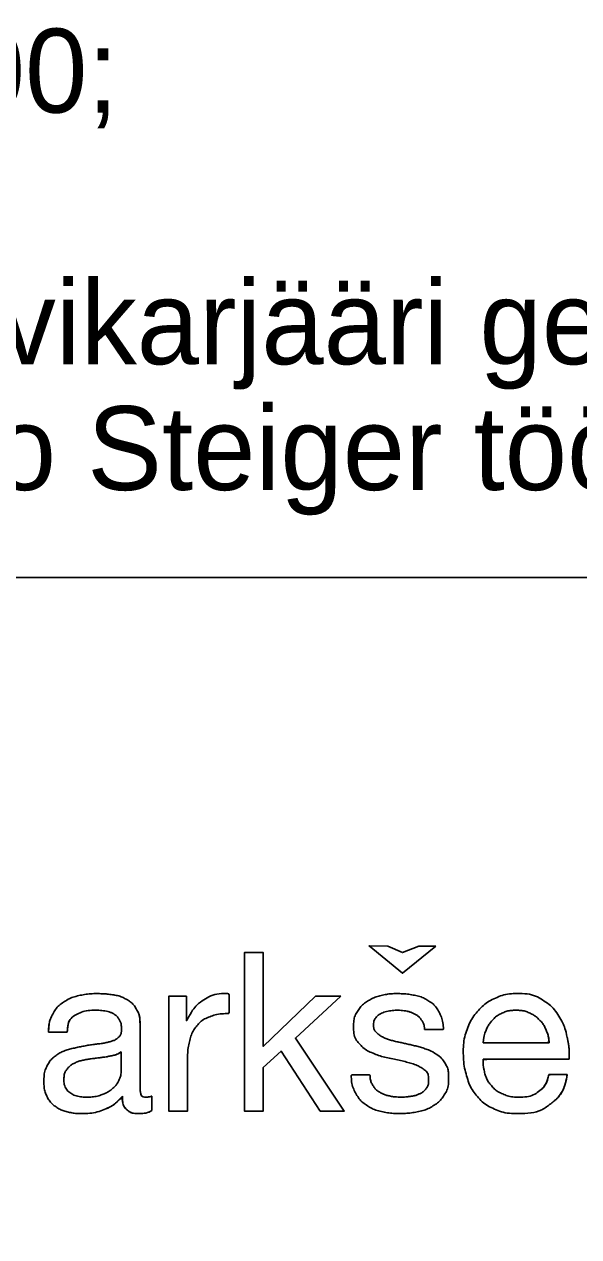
# Model space of a CAD drawing. Extents: x 509422 to 615075, y 6525431 to 6565970.
# Drawn here: x 514539.83 to 514555.71, y 6565426.96 to 6565461.66 of the extents above; entities that cross this region are included whole.
import ezdxf

# ---------------------------------------------------------------- set-up
doc = ezdxf.new("R2010")
doc.units = 0
doc.layers.add('VORMISTUS', color=7, linetype='Continuous')

msp = doc.modelspace()

# ---------------------------------------------------------------- linework, layer by layer
at = {"layer": 'VORMISTUS'}
for p, q in [((514546.674, 6565435.094), (514546.134, 6565435.094)), ((514546.134, 6565435.094), (514546.134, 6565430.558)), ((514546.674, 6565432.407), (514546.674, 6565435.094)), ((514550.236, 6565435.282), (514549.701, 6565435.283)), ((514549.701, 6565435.283), (514550.66, 6565434.503)), ((514550.661, 6565435.095), (514550.236, 6565435.282)), ((514550.66, 6565434.503), (514551.614, 6565435.281)), ((514551.124, 6565435.282), (514550.661, 6565435.095)), ((514551.614, 6565435.281), (514551.124, 6565435.282)), ((514548.174, 6565433.843), (514546.674, 6565432.407)), ((514547.595, 6565432.649), (514548.897, 6565433.844)), ((514548.897, 6565433.844), (514548.174, 6565433.843)), ((514543.148, 6565431.328), (514543.148, 6565433.016)), ((514544.488, 6565433.15), (514544.488, 6565433.15)), ((514540.523, 6565432.82), (514541.064, 6565432.821)), ((514548.993, 6565430.558), (514547.595, 6565432.649)), ((514542.607, 6565432.255), (514542.607, 6565431.702)), ((514546.674, 6565431.804), (514547.183, 6565432.275)), ((514547.183, 6565432.275), (514548.307, 6565430.558)), ((514554.858, 6565432.515), (514552.971, 6565432.515)), ((514551.646, 6565432.175), (514551.646, 6565432.175)), ((514552.971, 6565432.04), (514555.429, 6565432.04)), ((514546.674, 6565430.558), (514546.674, 6565431.804)), ((514555.378, 6565431.601), (514554.845, 6565431.601)), ((514543.484, 6565430.571), (514543.484, 6565430.99)), ((514546.134, 6565430.558), (514546.674, 6565430.558)), ((514548.307, 6565430.558), (514548.993, 6565430.558))]:
    msp.add_line(p, q, dxfattribs=at)
msp.add_lwpolyline([(514511.844, 6565445.83), (514691.844, 6565445.83), (514691.844, 6565395.83), (514511.844, 6565395.83)], close=True, dxfattribs=at)
for points in [[(514548.897, 6565433.844), (514548.174, 6565433.843), (514546.674, 6565432.407), (514546.674, 6565435.094), (514546.134, 6565435.094), (514546.134, 6565430.558), (514546.674, 6565430.558), (514546.674, 6565431.804), (514547.183, 6565432.275), (514548.307, 6565430.558), (514548.993, 6565430.558), (514547.595, 6565432.649), (514548.897, 6565433.844)], [(514551.614, 6565435.281), (514551.124, 6565435.282), (514550.661, 6565435.095), (514550.236, 6565435.282), (514549.701, 6565435.283), (514550.66, 6565434.503), (514551.614, 6565435.281)]]:
    msp.add_lwpolyline(points, dxfattribs=at)
for points, degree in [([(514543.17, 6565431.047), (514543.155, 6565431.107), (514543.148, 6565431.201), (514543.148, 6565431.328), (514543.148, 6565431.328), (514543.148, 6565433.016), (514543.148, 6565433.016), (514543.148, 6565433.207), (514543.112, 6565433.362), (514543.039, 6565433.481), (514542.967, 6565433.599), (514542.872, 6565433.692), (514542.754, 6565433.757), (514542.636, 6565433.823), (514542.503, 6565433.866), (514542.357, 6565433.887), (514542.21, 6565433.908), (514542.064, 6565433.919), (514541.915, 6565433.919), (514541.733, 6565433.919), (514541.56, 6565433.899), (514541.393, 6565433.862), (514541.229, 6565433.823), (514541.082, 6565433.76), (514540.955, 6565433.675), (514540.828, 6565433.587), (514540.727, 6565433.474), (514540.65, 6565433.334), (514540.574, 6565433.194), (514540.532, 6565433.023), (514540.523, 6565432.82), (514540.523, 6565432.82), (514541.064, 6565432.821), (514541.064, 6565432.821), (514541.076, 6565433.062), (514541.159, 6565433.225), (514541.312, 6565433.312), (514541.464, 6565433.399), (514541.654, 6565433.443), (514541.884, 6565433.443), (514541.967, 6565433.443), (514542.054, 6565433.436), (514542.14, 6565433.423), (514542.227, 6565433.411), (514542.306, 6565433.386), (514542.376, 6565433.347), (514542.446, 6565433.309), (514542.503, 6565433.255), (514542.547, 6565433.182), (514542.592, 6565433.11), (514542.614, 6565433.014), (514542.614, 6565432.896), (514542.614, 6565432.795), (514542.584, 6565432.717), (514542.525, 6565432.664), (514542.465, 6565432.611), (514542.386, 6565432.572), (514542.283, 6565432.544), (514542.182, 6565432.515), (514542.065, 6565432.495), (514541.931, 6565432.48), (514541.797, 6565432.465), (514541.656, 6565432.443), (514541.509, 6565432.413), (514541.369, 6565432.388), (514541.232, 6565432.356), (514541.098, 6565432.318), (514540.965, 6565432.28), (514540.846, 6565432.224), (514540.743, 6565432.149), (514540.638, 6565432.075), (514540.556, 6565431.979), (514540.492, 6565431.86), (514540.429, 6565431.742), (514540.396, 6565431.589), (514540.396, 6565431.403), (514540.396, 6565431.238), (514540.425, 6565431.097), (514540.482, 6565430.981), (514540.54, 6565430.864), (514540.618, 6565430.769), (514540.717, 6565430.695), (514540.817, 6565430.621), (514540.932, 6565430.568), (514541.064, 6565430.536), (514541.196, 6565430.505), (514541.334, 6565430.488), (514541.483, 6565430.488), (514541.711, 6565430.488), (514541.925, 6565430.527), (514542.122, 6565430.606), (514542.319, 6565430.684), (514542.491, 6565430.812), (514542.64, 6565430.99), (514542.64, 6565430.812), (514542.681, 6565430.684), (514542.764, 6565430.606), (514542.845, 6565430.527), (514542.957, 6565430.488), (514543.097, 6565430.488)], 3), ([(514543.148, 6565433.016), (514543.148, 6565433.207), (514543.112, 6565433.362), (514543.039, 6565433.481), (514542.967, 6565433.599), (514542.872, 6565433.692), (514542.754, 6565433.757), (514542.636, 6565433.823), (514542.503, 6565433.866), (514542.357, 6565433.887), (514542.21, 6565433.908), (514542.064, 6565433.919), (514541.915, 6565433.919), (514541.733, 6565433.919), (514541.56, 6565433.899), (514541.393, 6565433.862), (514541.229, 6565433.823), (514541.082, 6565433.76), (514540.955, 6565433.675), (514540.828, 6565433.587), (514540.727, 6565433.474), (514540.65, 6565433.334), (514540.574, 6565433.194), (514540.532, 6565433.023), (514540.523, 6565432.82)], 3), ([(514544.488, 6565433.15), (514544.488, 6565433.15), (514544.475, 6565433.15), (514544.475, 6565433.15), (514544.475, 6565433.15), (514544.475, 6565433.843), (514544.475, 6565433.843), (514544.475, 6565433.843), (514543.967, 6565433.843), (514543.967, 6565433.843), (514543.967, 6565433.843), (514543.968, 6565430.558), (514543.968, 6565430.558), (514543.968, 6565430.558), (514544.507, 6565430.558), (514544.507, 6565430.558), (514544.507, 6565430.558), (514544.507, 6565432.02), (514544.507, 6565432.02), (514544.507, 6565432.231), (514544.529, 6565432.419), (514544.571, 6565432.583), (514544.613, 6565432.745), (514544.681, 6565432.884), (514544.774, 6565432.998), (514544.867, 6565433.112), (514544.99, 6565433.199), (514545.143, 6565433.259), (514545.295, 6565433.318), (514545.48, 6565433.347), (514545.695, 6565433.347), (514545.695, 6565433.347), (514545.695, 6565433.919), (514545.695, 6565433.919), (514545.403, 6565433.927), (514545.162, 6565433.868), (514544.971, 6565433.741), (514544.781, 6565433.614), (514544.619, 6565433.417), (514544.488, 6565433.15)], 3), ([(514544.488, 6565433.15), (514544.488, 6565433.15), (514544.475, 6565433.15), (514544.475, 6565433.15), (514544.475, 6565433.15), (514544.475, 6565433.843), (514544.475, 6565433.843), (514544.475, 6565433.843), (514543.967, 6565433.843), (514543.967, 6565433.843), (514543.967, 6565433.843), (514543.968, 6565430.558), (514543.968, 6565430.558), (514543.968, 6565430.558), (514544.507, 6565430.558), (514544.507, 6565430.558), (514544.507, 6565430.558), (514544.507, 6565432.02), (514544.507, 6565432.02), (514544.507, 6565432.231), (514544.529, 6565432.419), (514544.571, 6565432.583), (514544.613, 6565432.745), (514544.681, 6565432.884), (514544.774, 6565432.998), (514544.867, 6565433.112), (514544.99, 6565433.199), (514545.143, 6565433.259), (514545.295, 6565433.318), (514545.48, 6565433.347), (514545.695, 6565433.347), (514545.695, 6565433.347), (514545.695, 6565433.919), (514545.695, 6565433.919), (514545.403, 6565433.927), (514545.162, 6565433.868), (514544.971, 6565433.741), (514544.781, 6565433.614), (514544.619, 6565433.417), (514544.488, 6565433.15)], 3), ([(514551.646, 6565432.175), (514551.546, 6565432.245), (514551.432, 6565432.301), (514551.302, 6565432.344), (514551.173, 6565432.386), (514551.041, 6565432.422), (514550.906, 6565432.452), (514550.779, 6565432.482), (514550.652, 6565432.51), (514550.525, 6565432.538), (514550.397, 6565432.565), (514550.283, 6565432.599), (514550.181, 6565432.639), (514550.08, 6565432.679), (514549.996, 6565432.73), (514549.93, 6565432.791), (514549.864, 6565432.853), (514549.832, 6565432.93), (514549.832, 6565433.024), (514549.832, 6565433.108), (514549.853, 6565433.177), (514549.896, 6565433.23), (514549.938, 6565433.284), (514549.993, 6565433.325), (514550.061, 6565433.357), (514550.128, 6565433.389), (514550.204, 6565433.412), (514550.286, 6565433.423), (514550.368, 6565433.437), (514550.45, 6565433.443), (514550.53, 6565433.443), (514550.62, 6565433.443), (514550.708, 6565433.433), (514550.794, 6565433.415), (514550.881, 6565433.395), (514550.961, 6565433.364), (514551.032, 6565433.322), (514551.104, 6565433.28), (514551.163, 6565433.224), (514551.211, 6565433.154), (514551.257, 6565433.084), (514551.285, 6565432.996), (514551.293, 6565432.89), (514551.293, 6565432.89), (514551.833, 6565432.89), (514551.833, 6565432.89), (514551.821, 6565433.09), (514551.779, 6565433.255), (514551.706, 6565433.389), (514551.634, 6565433.522), (514551.537, 6565433.628), (514551.417, 6565433.707), (514551.296, 6565433.785), (514551.157, 6565433.84), (514551.001, 6565433.871), (514550.844, 6565433.904), (514550.672, 6565433.919), (514550.486, 6565433.919), (514550.341, 6565433.919), (514550.198, 6565433.902), (514550.051, 6565433.865), (514549.905, 6565433.829), (514549.773, 6565433.775), (514549.656, 6565433.7), (514549.54, 6565433.626), (514549.445, 6565433.53), (514549.371, 6565433.411), (514549.297, 6565433.292), (514549.26, 6565433.151), (514549.26, 6565432.985), (514549.26, 6565432.774), (514549.313, 6565432.608), (514549.419, 6565432.49), (514549.524, 6565432.371), (514549.656, 6565432.28), (514549.816, 6565432.214), (514549.975, 6565432.148), (514550.148, 6565432.098), (514550.334, 6565432.061), (514550.52, 6565432.025), (514550.693, 6565431.985), (514550.852, 6565431.94), (514551.01, 6565431.896), (514551.143, 6565431.838), (514551.248, 6565431.766), (514551.354, 6565431.694), (514551.408, 6565431.588), (514551.408, 6565431.448), (514551.408, 6565431.347), (514551.382, 6565431.263), (514551.332, 6565431.197), (514551.281, 6565431.132), (514551.216, 6565431.082), (514551.138, 6565431.048), (514551.059, 6565431.014), (514550.974, 6565430.991), (514550.88, 6565430.978), (514550.788, 6565430.966), (514550.698, 6565430.959), (514550.613, 6565430.959)], 3), ([(514551.646, 6565432.175), (514551.546, 6565432.245), (514551.432, 6565432.301), (514551.302, 6565432.344), (514551.173, 6565432.386), (514551.041, 6565432.422), (514550.906, 6565432.452), (514550.779, 6565432.482), (514550.652, 6565432.51), (514550.525, 6565432.538), (514550.397, 6565432.565), (514550.283, 6565432.599), (514550.181, 6565432.639), (514550.08, 6565432.679), (514549.996, 6565432.73), (514549.93, 6565432.791), (514549.864, 6565432.853), (514549.832, 6565432.93), (514549.832, 6565433.024), (514549.832, 6565433.108), (514549.853, 6565433.177), (514549.896, 6565433.23), (514549.938, 6565433.284), (514549.993, 6565433.325), (514550.061, 6565433.357), (514550.128, 6565433.389), (514550.204, 6565433.412), (514550.286, 6565433.423), (514550.368, 6565433.437), (514550.45, 6565433.443), (514550.53, 6565433.443), (514550.62, 6565433.443), (514550.708, 6565433.433), (514550.794, 6565433.415), (514550.881, 6565433.395), (514550.961, 6565433.364), (514551.032, 6565433.322), (514551.104, 6565433.28), (514551.163, 6565433.224), (514551.211, 6565433.154), (514551.257, 6565433.084), (514551.285, 6565432.996), (514551.293, 6565432.89), (514551.293, 6565432.89), (514551.833, 6565432.89), (514551.833, 6565432.89), (514551.821, 6565433.09), (514551.779, 6565433.255), (514551.706, 6565433.389), (514551.634, 6565433.522), (514551.537, 6565433.628), (514551.417, 6565433.707), (514551.296, 6565433.785), (514551.157, 6565433.84), (514551.001, 6565433.871), (514550.844, 6565433.904), (514550.672, 6565433.919), (514550.486, 6565433.919), (514550.341, 6565433.919), (514550.198, 6565433.902), (514550.051, 6565433.865), (514549.905, 6565433.829), (514549.773, 6565433.775), (514549.656, 6565433.7), (514549.54, 6565433.626), (514549.445, 6565433.53), (514549.371, 6565433.411), (514549.297, 6565433.292), (514549.26, 6565433.151), (514549.26, 6565432.985), (514549.26, 6565432.774), (514549.313, 6565432.608), (514549.419, 6565432.49), (514549.524, 6565432.371), (514549.656, 6565432.28), (514549.816, 6565432.214), (514549.975, 6565432.148), (514550.148, 6565432.098), (514550.334, 6565432.061), (514550.52, 6565432.025), (514550.693, 6565431.985), (514550.852, 6565431.94), (514551.01, 6565431.896), (514551.143, 6565431.838), (514551.248, 6565431.766), (514551.354, 6565431.694), (514551.408, 6565431.588), (514551.408, 6565431.448), (514551.408, 6565431.347), (514551.382, 6565431.263), (514551.332, 6565431.197), (514551.281, 6565431.132), (514551.216, 6565431.082), (514551.138, 6565431.048), (514551.059, 6565431.014), (514550.974, 6565430.991), (514550.88, 6565430.978), (514550.788, 6565430.966), (514550.698, 6565430.959), (514550.613, 6565430.959)], 3), ([(514555.376, 6565432.668), (514555.33, 6565432.888), (514555.251, 6565433.092), (514555.133, 6565433.278), (514555.017, 6565433.464), (514554.863, 6565433.617), (514554.67, 6565433.739), (514554.477, 6565433.86), (514554.235, 6565433.92), (514553.942, 6565433.92), (514553.718, 6565433.92), (514553.512, 6565433.876), (514553.323, 6565433.793), (514553.134, 6565433.708), (514552.972, 6565433.589), (514552.834, 6565433.437), (514552.696, 6565433.284), (514552.589, 6565433.105), (514552.513, 6565432.897), (514552.436, 6565432.688), (514552.399, 6565432.46), (514552.399, 6565432.211), (514552.408, 6565431.961), (514552.444, 6565431.73), (514552.51, 6565431.518), (514552.575, 6565431.307), (514552.674, 6565431.124), (514552.805, 6565430.972), (514552.936, 6565430.819), (514553.099, 6565430.701), (514553.292, 6565430.616), (514553.485, 6565430.532), (514553.712, 6565430.49), (514553.975, 6565430.49), (514554.347, 6565430.49), (514554.656, 6565430.582), (514554.902, 6565430.768), (514555.147, 6565430.955), (514555.307, 6565431.233), (514555.378, 6565431.601), (514555.378, 6565431.601), (514554.845, 6565431.601), (514554.845, 6565431.601), (514554.799, 6565431.385), (514554.701, 6565431.224), (514554.556, 6565431.118), (514554.41, 6565431.012), (514554.222, 6565430.959), (514553.994, 6565430.959), (514553.815, 6565430.959), (514553.661, 6565430.989), (514553.53, 6565431.048), (514553.398, 6565431.108), (514553.291, 6565431.186), (514553.205, 6565431.287), (514553.12, 6565431.386), (514553.059, 6565431.5), (514553.021, 6565431.629), (514552.984, 6565431.758), (514552.966, 6565431.895), (514552.971, 6565432.04), (514552.971, 6565432.04), (514555.429, 6565432.04), (514555.429, 6565432.04), (514555.438, 6565432.238), (514555.42, 6565432.448), (514555.376, 6565432.668)], 3), ([(514555.376, 6565432.668), (514555.33, 6565432.888), (514555.251, 6565433.092), (514555.133, 6565433.278), (514555.017, 6565433.464), (514554.863, 6565433.617), (514554.67, 6565433.739), (514554.477, 6565433.86), (514554.235, 6565433.92), (514553.942, 6565433.92), (514553.718, 6565433.92), (514553.512, 6565433.876), (514553.323, 6565433.793), (514553.134, 6565433.708), (514552.972, 6565433.589), (514552.834, 6565433.437), (514552.696, 6565433.284), (514552.589, 6565433.105), (514552.513, 6565432.897), (514552.436, 6565432.688), (514552.399, 6565432.46), (514552.399, 6565432.211), (514552.408, 6565431.961), (514552.444, 6565431.73), (514552.51, 6565431.518), (514552.575, 6565431.307), (514552.674, 6565431.124), (514552.805, 6565430.972), (514552.936, 6565430.819), (514553.099, 6565430.701), (514553.292, 6565430.616), (514553.485, 6565430.532), (514553.712, 6565430.49), (514553.975, 6565430.49), (514554.347, 6565430.49), (514554.656, 6565430.582), (514554.902, 6565430.768), (514555.147, 6565430.955), (514555.307, 6565431.233), (514555.378, 6565431.601)], 3), ([(514541.064, 6565432.821), (514541.076, 6565433.062), (514541.159, 6565433.225), (514541.312, 6565433.312), (514541.464, 6565433.399), (514541.654, 6565433.443), (514541.884, 6565433.443), (514541.967, 6565433.443), (514542.054, 6565433.436), (514542.14, 6565433.423), (514542.227, 6565433.411), (514542.306, 6565433.386), (514542.376, 6565433.347), (514542.446, 6565433.309), (514542.503, 6565433.255), (514542.547, 6565433.182), (514542.592, 6565433.11), (514542.614, 6565433.014), (514542.614, 6565432.896), (514542.614, 6565432.795), (514542.584, 6565432.717), (514542.525, 6565432.664), (514542.465, 6565432.611), (514542.386, 6565432.572), (514542.283, 6565432.544), (514542.182, 6565432.515), (514542.065, 6565432.495), (514541.931, 6565432.48), (514541.797, 6565432.465), (514541.656, 6565432.443), (514541.509, 6565432.413), (514541.369, 6565432.388), (514541.232, 6565432.356), (514541.098, 6565432.318), (514540.965, 6565432.28), (514540.846, 6565432.224), (514540.743, 6565432.149), (514540.638, 6565432.075), (514540.556, 6565431.979), (514540.492, 6565431.86), (514540.429, 6565431.742), (514540.396, 6565431.589), (514540.396, 6565431.403), (514540.396, 6565431.238), (514540.425, 6565431.097), (514540.482, 6565430.981), (514540.54, 6565430.864), (514540.618, 6565430.769), (514540.717, 6565430.695), (514540.817, 6565430.621), (514540.932, 6565430.568), (514541.064, 6565430.536), (514541.196, 6565430.505), (514541.334, 6565430.488), (514541.483, 6565430.488), (514541.711, 6565430.488), (514541.925, 6565430.527), (514542.122, 6565430.606), (514542.319, 6565430.684), (514542.491, 6565430.812), (514542.64, 6565430.99)], 3), ([(514552.971, 6565432.515), (514552.98, 6565432.643), (514553.007, 6565432.762), (514553.053, 6565432.874), (514553.1, 6565432.987), (514553.163, 6565433.085), (514553.243, 6565433.17), (514553.324, 6565433.255), (514553.421, 6565433.321), (514553.533, 6565433.37), (514553.645, 6565433.419), (514553.771, 6565433.443), (514553.911, 6565433.443), (514554.047, 6565433.443), (514554.17, 6565433.419), (514554.283, 6565433.37), (514554.395, 6565433.321), (514554.492, 6565433.255), (514554.574, 6565433.173), (514554.658, 6565433.09), (514554.723, 6565432.993), (514554.772, 6565432.877), (514554.82, 6565432.763), (514554.849, 6565432.643), (514554.858, 6565432.515), (514554.858, 6565432.515), (514552.971, 6565432.515), (514552.971, 6565432.515)], 3), ([(514552.971, 6565432.515), (514552.98, 6565432.643), (514553.007, 6565432.762), (514553.053, 6565432.874), (514553.1, 6565432.987), (514553.163, 6565433.085), (514553.243, 6565433.17), (514553.324, 6565433.255), (514553.421, 6565433.321), (514553.533, 6565433.37), (514553.645, 6565433.419), (514553.771, 6565433.443), (514553.911, 6565433.443), (514554.047, 6565433.443), (514554.17, 6565433.419), (514554.283, 6565433.37), (514554.395, 6565433.321), (514554.492, 6565433.255), (514554.574, 6565433.173), (514554.658, 6565433.09), (514554.723, 6565432.993), (514554.772, 6565432.877), (514554.82, 6565432.763), (514554.849, 6565432.643), (514554.858, 6565432.515)], 3), ([(514555.429, 6565432.04), (514555.438, 6565432.238), (514555.42, 6565432.448), (514555.376, 6565432.668)], 2), ([(514542.607, 6565431.702), (514542.607, 6565431.626), (514542.588, 6565431.544), (514542.55, 6565431.458), (514542.513, 6565431.371), (514542.453, 6565431.29), (514542.372, 6565431.215), (514542.292, 6565431.142), (514542.188, 6565431.081), (514542.061, 6565431.031), (514541.934, 6565430.983), (514541.781, 6565430.958), (514541.604, 6565430.958), (514541.523, 6565430.958), (514541.444, 6565430.967), (514541.365, 6565430.984), (514541.286, 6565431.001), (514541.219, 6565431.028), (514541.162, 6565431.067), (514541.105, 6565431.105), (514541.059, 6565431.154), (514541.022, 6565431.215), (514540.987, 6565431.277), (514540.968, 6565431.353), (514540.968, 6565431.442), (514540.968, 6565431.577), (514540.999, 6565431.684), (514541.061, 6565431.763), (514541.122, 6565431.84), (514541.201, 6565431.901), (514541.299, 6565431.944), (514541.395, 6565431.985), (514541.507, 6565432.016), (514541.629, 6565432.035), (514541.752, 6565432.055), (514541.874, 6565432.072), (514541.994, 6565432.086), (514542.115, 6565432.101), (514542.23, 6565432.12), (514542.341, 6565432.143), (514542.451, 6565432.167), (514542.54, 6565432.204), (514542.607, 6565432.255), (514542.607, 6565432.255), (514542.607, 6565431.702), (514542.607, 6565431.702)], 3), ([(514542.607, 6565431.702), (514542.607, 6565431.626), (514542.588, 6565431.544), (514542.55, 6565431.458), (514542.513, 6565431.371), (514542.453, 6565431.29), (514542.372, 6565431.215), (514542.292, 6565431.142), (514542.188, 6565431.081), (514542.061, 6565431.031), (514541.934, 6565430.983), (514541.781, 6565430.958), (514541.604, 6565430.958), (514541.523, 6565430.958), (514541.444, 6565430.967), (514541.365, 6565430.984), (514541.286, 6565431.001), (514541.219, 6565431.028), (514541.162, 6565431.067), (514541.105, 6565431.105), (514541.059, 6565431.154), (514541.022, 6565431.215), (514540.987, 6565431.277), (514540.968, 6565431.353), (514540.968, 6565431.442), (514540.968, 6565431.577), (514540.999, 6565431.684), (514541.061, 6565431.763), (514541.122, 6565431.84), (514541.201, 6565431.901), (514541.299, 6565431.944), (514541.395, 6565431.985), (514541.507, 6565432.016), (514541.629, 6565432.035), (514541.752, 6565432.055), (514541.874, 6565432.072), (514541.994, 6565432.086), (514542.115, 6565432.101), (514542.23, 6565432.12), (514542.341, 6565432.143), (514542.451, 6565432.167), (514542.54, 6565432.204), (514542.607, 6565432.255)], 3), ([(514550.613, 6565430.959), (514550.503, 6565430.959), (514550.397, 6565430.97), (514550.292, 6565430.99), (514550.189, 6565431.012), (514550.095, 6565431.047), (514550.014, 6565431.096), (514549.93, 6565431.144), (514549.863, 6565431.21), (514549.813, 6565431.293), (514549.762, 6565431.375), (514549.734, 6565431.476), (514549.73, 6565431.595), (514549.73, 6565431.595), (514549.19, 6565431.595), (514549.19, 6565431.595), (514549.199, 6565431.391), (514549.241, 6565431.219), (514549.317, 6565431.077), (514549.394, 6565430.934), (514549.495, 6565430.82), (514549.622, 6565430.734), (514549.75, 6565430.647), (514549.896, 6565430.584), (514550.061, 6565430.546), (514550.225, 6565430.508), (514550.4, 6565430.49), (514550.582, 6565430.49), (514550.746, 6565430.49), (514550.914, 6565430.504), (514551.08, 6565430.537), (514551.247, 6565430.568), (514551.398, 6565430.624), (514551.532, 6565430.705), (514551.666, 6565430.786), (514551.773, 6565430.891), (514551.856, 6565431.022), (514551.938, 6565431.154), (514551.98, 6565431.318), (514551.98, 6565431.518), (514551.98, 6565431.675), (514551.949, 6565431.805), (514551.887, 6565431.912), (514551.826, 6565432.018), (514551.745, 6565432.106), (514551.646, 6565432.175)], 3), ([(514550.613, 6565430.959), (514550.503, 6565430.959), (514550.397, 6565430.97), (514550.292, 6565430.99), (514550.189, 6565431.012), (514550.095, 6565431.047), (514550.014, 6565431.096), (514549.93, 6565431.144), (514549.863, 6565431.21), (514549.813, 6565431.293), (514549.762, 6565431.375), (514549.734, 6565431.476), (514549.73, 6565431.595), (514549.73, 6565431.595), (514549.19, 6565431.595), (514549.19, 6565431.595), (514549.199, 6565431.391), (514549.241, 6565431.219), (514549.317, 6565431.077), (514549.394, 6565430.934), (514549.495, 6565430.82), (514549.622, 6565430.734), (514549.75, 6565430.647), (514549.896, 6565430.584), (514550.061, 6565430.546), (514550.225, 6565430.508), (514550.4, 6565430.49), (514550.582, 6565430.49), (514550.746, 6565430.49), (514550.914, 6565430.504), (514551.08, 6565430.537), (514551.247, 6565430.568), (514551.398, 6565430.624), (514551.532, 6565430.705), (514551.666, 6565430.786), (514551.773, 6565430.891), (514551.856, 6565431.022), (514551.938, 6565431.154), (514551.98, 6565431.318), (514551.98, 6565431.518), (514551.98, 6565431.675), (514551.949, 6565431.805), (514551.887, 6565431.912), (514551.826, 6565432.018), (514551.745, 6565432.106), (514551.646, 6565432.175)], 3), ([(514554.845, 6565431.601), (514554.799, 6565431.385), (514554.701, 6565431.224), (514554.556, 6565431.118), (514554.41, 6565431.012), (514554.222, 6565430.959), (514553.994, 6565430.959), (514553.815, 6565430.959), (514553.661, 6565430.989), (514553.53, 6565431.048), (514553.398, 6565431.108), (514553.291, 6565431.186), (514553.205, 6565431.287), (514553.12, 6565431.386), (514553.059, 6565431.5), (514553.021, 6565431.629), (514552.984, 6565431.758), (514552.966, 6565431.895), (514552.971, 6565432.04)], 3), ([(514543.17, 6565431.047), (514543.155, 6565431.107), (514543.148, 6565431.201), (514543.148, 6565431.328)], 2), ([(514542.64, 6565430.99), (514542.64, 6565430.812), (514542.681, 6565430.684), (514542.764, 6565430.606), (514542.845, 6565430.527), (514542.957, 6565430.488), (514543.097, 6565430.488), (514543.263, 6565430.488), (514543.391, 6565430.516), (514543.484, 6565430.571)], 3), ([(514543.097, 6565430.488), (514543.263, 6565430.488), (514543.391, 6565430.516), (514543.484, 6565430.571), (514543.484, 6565430.571), (514543.484, 6565430.99), (514543.484, 6565430.99), (514543.421, 6565430.969), (514543.366, 6565430.959), (514543.32, 6565430.959), (514543.234, 6565430.959), (514543.184, 6565430.988), (514543.17, 6565431.047)], 3), ([(514543.484, 6565430.99), (514543.421, 6565430.969), (514543.366, 6565430.959), (514543.32, 6565430.959), (514543.234, 6565430.959), (514543.184, 6565430.988), (514543.17, 6565431.047)], 3)]:
    msp.add_open_spline(points, degree=degree, dxfattribs=at)

# ---------------------------------------------------------------- texts
for s, p in [('1. Kõrgused EH2000;', (514511.844, 6565459.13)), ('    Rummi III lubjakivikarjääri geoloogilised läbilõiked I-I´...II-II´ koostatud 26.01.2016. a, ', (514511.844, 6565451.93)), ('    OÜ Inseneribüroo Steiger töö nr 16/ 1615.', (514511.844, 6565448.33))]:
    msp.add_text(s, height=2.4, dxfattribs=at).set_placement(p)

doc.saveas('drawing.dxf')
